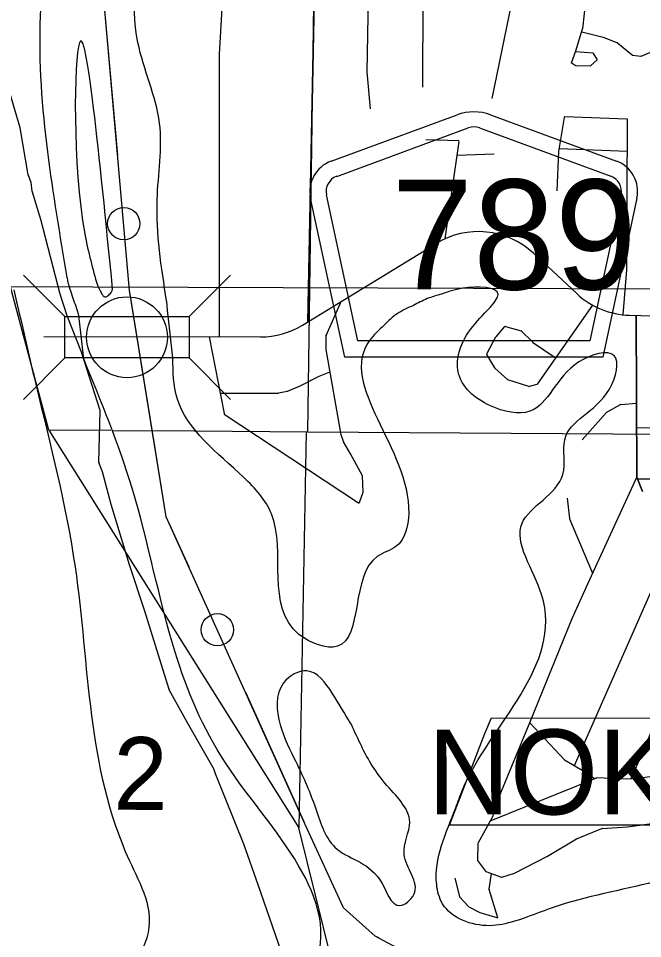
# Model space of a CAD drawing. Extents: x 408847 to 817539, y 923858 to 1151780.
# Drawn here: x 502847 to 506706, y 1010991 to 1016683 of the extents above; entities that cross this region are included whole.
import ezdxf

# ---------------------------------------------------------------- set-up
doc = ezdxf.new("R2010")
doc.units = 0
for name, color, linetype in [('Adjacent County and State Text', 7, 'Continuous'), ('Bridges', 7, 'Continuous'), ('County Routes Highway Center Lines', 7, 'Continuous'), ('Lakes and Ponds', 7, 'Continuous'), ('Level 12', 7, 'Continuous'), ('Level 39', 7, 'Continuous'), ('Level 43', 7, 'Continuous'), ('Local Roads Paved', 7, 'Continuous'), ('Masks for Text', 7, 'Continuous'), ('Narrow River Creek and Branch and Slough', 7, 'Continuous'), ('Quad Borders', 7, 'Continuous'), ('Roadshields County Roads', 7, 'Continuous'), ('Section Lines', 7, 'Continuous'), ('Township  and Range lines', 7, 'Continuous')]:
    doc.layers.add(name, color=color, linetype=linetype)

msp = doc.modelspace()

# ---------------------------------------------------------------- linework, layer by layer
at = {"layer": 'Adjacent County and State Text'}
for p, q in [((506397.2, 1014909.4), (506054.9, 1014420.7)), ((505799.9, 1014714), (505855.3, 1014776.3)), ((505859.4, 1014777.5), (505956.3, 1014749.8)), ((505958, 1014748.8), (506025.1, 1014681.6)), ((505743.3, 1014608), (505799.4, 1014713.2)), ((506025.7, 1014681.2), (506165.2, 1014584.5)), ((505792.1, 1014520.5), (505743.4, 1014604.1)), ((505870.6, 1014448.9), (505792.9, 1014519.6)), ((506002.7, 1014405.6), (505872.1, 1014448)), ((506052.7, 1014419.2), (506005.1, 1014405.6)), ((506670.5, 1013848), (506365.9, 1013183.9)), ((506365.9, 1013183.8), (506269.2, 1012969.1)), ((506269.1, 1012969), (506008.4, 1012329.5)), ((507007.1, 1012864.3), (506692, 1012108.4)), ((506008.4, 1012329.3), (505806.8, 1011841.5)), ((506009.2, 1012325.3), (506222.5, 1012095.9)), ((506222.5, 1012095.9), (506347.8, 1012024.2)), ((506692, 1012108.4), (506634, 1011978.8)), ((506348.1, 1012024), (506408.9, 1011981.1)), ((506380.1, 1011966.7), (505767.3, 1011719.3)), ((506418.8, 1011984.3), (506380.3, 1011966.8)), ((506609.4, 1011977.5), (506420.6, 1011984.7)), ((506677.5, 1011981.1), (506609.8, 1011977.5)), ((506823.9, 1012002.5), (506677.9, 1011981.1)), ((505806.7, 1011841.1), (505778.2, 1011744.9)), ((505777.9, 1011744.1), (505689, 1011583.9)), ((506298.1, 1011608.3), (506454.9, 1011672.5)), ((506456.1, 1011672.8), (506613.1, 1011683.5)), ((506613.3, 1011683.5), (506882, 1011719.3)), ((505688.5, 1011582.1), (505685, 1011476.9)), ((506118.7, 1011500.7), (506297.5, 1011608)), ((505914.6, 1011396.8), (506118.5, 1011500.5)), ((505685.7, 1011474.4), (505734.4, 1011408.3)), ((505736.2, 1011407), (505834.2, 1011372)), ((505836.7, 1011371.9), (505914, 1011396.5))]:
    msp.add_line(p, q, dxfattribs=at)
msp.add_lwpolyline([(507428.6, 1019791.1), (504734.3, 1019827.3), (504635.8, 1014805.6)], dxfattribs=at)
for centre, start, end in [((505858.3, 1014773.6), 74.047, 138.3808), ((505955.2, 1014745.9), 44.9856, 74.047), ((505802.9, 1014711.3), 138.3808, 151.9395), ((506028, 1014684.4), 224.9856, 235.2914), ((505746.8, 1014606.1), 151.9395, 210.2439), ((505795.6, 1014522.5), 210.2439, 227.712), ((505873.3, 1014451.8), 227.712, 252.0224), ((506004, 1014409.4), 252.0224, 285.953), ((506051.6, 1014423), 285.953, 324.9887), ((506369.5, 1013182.2), 155.3588, 155.7465), ((506272.8, 1012967.5), 155.7465, 157.8234), ((506012.1, 1012328), 157.8234, 222.913), ((506345.8, 1012020.8), 54.7688, 60.2427), ((506378.7, 1011970.4), 291.9845, 294.4548), ((506420.4, 1011980.7), 87.8378, 114.4548), ((506609.6, 1011981.5), 267.8378, 273.0143), ((506677.3, 1011985.1), 273.0143, 278.3298), ((505810.5, 1011839.9), 157.5559, 163.5035), ((505774.4, 1011746), 330.9576, 343.5035), ((506456.4, 1011668.8), 93.9025, 112.2591), ((506612.8, 1011687.5), 273.9025, 277.5984), ((505692.5, 1011582), 150.9576, 178.0918), ((506299.6, 1011604.6), 112.2591, 120.9765), ((506116.6, 1011504.1), 296.9774, 300.9765), ((505689, 1011476.8), 178.0918, 216.3706), ((505737.6, 1011410.7), 216.3706, 250.337), ((505912.8, 1011400.3), 287.6585, 296.9774), ((505835.5, 1011375.7), 250.337, 287.6585)]:
    msp.add_arc(centre, 4, start, end, dxfattribs=at)
at = {"layer": 'Bridges'}
for p, q in [((502878.4, 1015094.6), (503134.4, 1014838.6)), ((503902.4, 1014838.6), (504158.4, 1015094.6)), ((503134.4, 1014582.6), (503134.4, 1014838.6)), ((503134.4, 1014838.6), (503902.4, 1014838.6)), ((503902.4, 1014838.6), (503902.4, 1014582.6)), ((503134.4, 1014582.6), (502878.4, 1014326.6)), ((503902.4, 1014582.6), (503134.4, 1014582.6)), ((503902.4, 1014582.6), (504158.4, 1014326.6))]:
    msp.add_line(p, q, dxfattribs=at)
msp.add_circle((503518.4, 1014710.6), 250, dxfattribs=at)
at = {"layer": 'County Routes Highway Center Lines'}
for p, q in [((504603.6, 1014785.9), (505429.6, 1015290.6)), ((506030.9, 1015230.1), (506298.8, 1014980.7)), ((506626, 1014847), (508548.7, 1014795.5)), ((503003.9, 1014714.4), (504343.8, 1014712.5))]:
    msp.add_line(p, q, dxfattribs=at)
for centre, start, end in [((505690.3, 1014864), 47.0647, 121.4302), ((506639.4, 1015346.8), 227.0647, 268.4649), ((504342.9, 1015212.5), 270.1106, 301.4301)]:
    msp.add_arc(centre, 500, start, end, dxfattribs=at)
at = {"layer": 'Lakes and Ponds'}
for p, q in [((503250.5, 1014578.1), (503221, 1014845.1)), ((503800.9, 1014583.8), (503773, 1014844.1))]:
    msp.add_line(p, q, dxfattribs=at)
for points in [[(503148.6, 1015080.5), (503028.5, 1015856.8), (502983.5, 1016698.2), (502949.2, 1016993.6), (502812, 1017176.4), (502784.2, 1017429.7), (502742.9, 1017978.7), (502273.1, 1018514.2), (502177.4, 1018830.8), (502395.5, 1018764.4), (502829.9, 1018796), (502940.3, 1019000.2), (502840.3, 1019048.4), (502764.5, 1019268.9), (502853.1, 1019705.5), (502779.2, 1019809.8), (502753.3, 1019916), (502781.7, 1020250.5), (502427.7, 1020491.3), (502107.3, 1020415.6), (501933.4, 1020574.1), (501829.3, 1020544.1), (501727.3, 1020632.4), (501737.4, 1020736.6), (501743.7, 1020944.9), (501429.5, 1020971.3), (501371.7, 1021181.7), (501478, 1021386), (500940.3, 1021971.6), (500317.8, 1023619.1), (500380.3, 1023959.6), (500682.9, 1024241.8), (500573.3, 1024688.6), (500371.3, 1024809.1), (500423.1, 1024598.7), (500511.1, 1024494.4), (500534.8, 1024282), (500430.6, 1024198), (500006.3, 1024256.6), (499822.4, 1024419.1), (499432.9, 1025116.7), (499265.2, 1025467.5), (498966.3, 1026581.7), (498764.4, 1026722.2), (498592.4, 1026884.7), (498347, 1027552.1), (498057.1, 1027840.9), (497881.5, 1028259.9), (497422.1, 1029035.7), (497464.4, 1029252), (496986.6, 1029757.4), (496912.7, 1029865.7), (496833.1, 1030216.4), (497051.3, 1030284.3), (497093.2, 1030184), (497293.6, 1030338.1), (497367.5, 1030219.8), (497292.7, 1029584.8), (497394.8, 1029610.7), (497543.6, 1030169.5), (497495.8, 1030383.9), (497387.8, 1030466.2), (497498.2, 1030678.4), (497167.7, 1030530.6), (497063.6, 1030466.6), (496629.2, 1030501.1), (496153.5, 1031018.6), (495708, 1031702.2), (495414.4, 1032275.6), (495553.1, 1032718.2), (495763.3, 1032788), (495833.5, 1032902.1), (495825.8, 1033112.5), (495741.9, 1033218.8), (495433.8, 1033347.4), (494997.3, 1033239.7), (494957.4, 1033343.9), (495023.6, 1033454), (495444, 1033515.6), (495520.2, 1033617.7), (495496.3, 1033717.9), (495424.4, 1033830.2), (495318.3, 1033826.3), (495151.8, 1033608.1), (494845.5, 1033550.4), (494963.8, 1033734.6), (494673.9, 1033979.3), (494576.3, 1034322), (494496.7, 1034775.8)], [(503763.3, 1014936.1), (503704.7, 1015561.5), (503719.3, 1016034.2), (503585.8, 1016533.3), (503638.8, 1017292.5), (503816.9, 1018881), (503753.1, 1019133.5), (503708.3, 1020117.2), (503593, 1020766.4), (503593.2, 1020874.6), (503537.7, 1021323.5), (503263.7, 1021536.1), (503167.9, 1021742.6), (503158.8, 1022457.8), (502959.9, 1023539.9), (502534.3, 1024117.4), (502292.3, 1024292), (501776.5, 1024771.4), (501696.9, 1025222.2), (501507.2, 1025543), (501183.2, 1025787.8), (500949.2, 1025926.3), (500775.5, 1026283.1), (500491.6, 1026604), (500490, 1026606.9)], [(503221, 1014845.1), (503211.9, 1014874.5), (503176.6, 1014976.1), (503168.3, 1015001.8), (503162.5, 1015021.1), (503154.8, 1015050.6), (503148.6, 1015080.5)], [(505763.6, 1014894.9), (505812.8, 1014975.2), (505595.2, 1015014.1), (505463.1, 1014977.8), (505375, 1014949.3), (505289.5, 1014907.9), (505188.4, 1014856), (505109.8, 1014786.8)], [(502819.2, 1015003.5), (502954.1, 1014420.8), (503197.1, 1013289.8), (503531.8, 1011476.7), (503640.1, 1010996.8), (503500.4, 1010576.5), (503732.7, 1010529), (504274.4, 1010713), (504590.2, 1010682.9), (504670.3, 1010794.1), (504131.6, 1012071.6), (503815.9, 1012762.5), (503549.8, 1013776.6), (503250.5, 1014578.1)], [(503773, 1014844.1), (503771.7, 1014850.7), (503770.7, 1014857.4), (503769.1, 1014870.7), (503768.4, 1014879.6), (503765.7, 1014915.2), (503764.7, 1014925.4), (503763.3, 1014936.1)], [(507420.1, 1011666.3), (507340.2, 1011594.5), (506159.2, 1011185.3), (505913.3, 1011098.3), (505759.3, 1011071.1), (505469.2, 1011207.1), (505433, 1011324.9), (505550.9, 1011800.4), (505593.3, 1011911.9), (506081.6, 1013118.5), (505961.1, 1013560.5), (506213.3, 1013862.3), (506224.6, 1014075.8), (506500.7, 1014389.4), (506529.8, 1014596.8), (506313, 1014558.4), (506009, 1014253), (505764.8, 1014286.6), (505565.4, 1014497.6), (505568, 1014603.4), (505763.6, 1014894.9)], [(505109.8, 1014786.8), (505018, 1014691), (505259.9, 1013621.2), (505181.2, 1013416.1), (505065.5, 1013355), (504819.7, 1012799.6), (504581.7, 1012873.1), (504411.3, 1013619), (504239.8, 1013843.8), (503827.6, 1014334.2), (503800.9, 1014583.8)]]:
    msp.add_spline(points, degree=3, dxfattribs=at)
at = {"layer": 'Level 12'}
for centre in [(503498.2, 1015413.4), (504077, 1012901.3)]:
    msp.add_circle(centre, 99.8, dxfattribs=at)
for points in [[(503429, 1015010), (503223.5, 1016531.7), (503257.6, 1015349.4), (503334.9, 1015032.9)], [(503334.9, 1015032.9), (503340.5, 1015023), (503346.6, 1015009.6), (503354.2, 1014994.1), (503361.1, 1014980.5), (503371.4, 1014967.7), (503381.5, 1014960.5), (503389.3, 1014960.3), (503398.3, 1014964.8), (503405.7, 1014971.7), (503416, 1014982), (503423.2, 1014992.6), (503427.4, 1015004.7), (503429, 1015010)], [(504899.8, 1012321.9), (504787.4, 1012509.2), (504630.7, 1012647.1), (504486.9, 1012573.2), (504465.6, 1012313.8), (504561.6, 1012086.8), (504676.9, 1011817.6), (504804.2, 1011556.2), (505079.1, 1011358.7), (505205.7, 1011195.2), (505291.9, 1011264), (505231.8, 1011512.4), (505266.2, 1011711.7), (505112.9, 1011953.5), (504959.6, 1012199.2), (504901.1, 1012326.7)]]:
    msp.add_spline(points, degree=3, dxfattribs=at)
at = {"layer": 'Local Roads Paved'}
for p, q in [((505011.1, 1016934.9), (505000.3, 1016351.7)), ((505348, 1016930), (505344.6, 1016257.7)), ((506355.1, 1016810.5), (506333.7, 1016617.5)), ((505896.3, 1016778.2), (505774.4, 1016187.4)), ((506333.5, 1016616.7), (506290.6, 1016480.8)), ((506330.1, 1016599.1), (506462.4, 1016566.9)), ((506462.9, 1016566.8), (506551.7, 1016531.2)), ((506552.8, 1016530.6), (506641, 1016456.4)), ((506290.6, 1016480.8), (506265.5, 1016405.5)), ((506399.7, 1016467.9), (506288.9, 1016475.5)), ((506425, 1016431.1), (506402.8, 1016466)), ((506643, 1016455.5), (506694.6, 1016448.7)), ((506696.6, 1016448.9), (506762, 1016476.5)), ((506265.5, 1016410.4), (506289.7, 1016393.1)), ((506291.8, 1016392.4), (506382.2, 1016388.9)), ((506385, 1016390), (506424.4, 1016426)), ((505000.3, 1016353), (505021.8, 1016123.5)), ((502857, 1016006.8), (502763.9, 1016322.1)), ((506221.9, 1016070.8), (506186.7, 1015859.3)), ((506221.9, 1016070.8), (506186.7, 1015859.3)), ((506609.3, 1016060.1), (506226, 1016074.1)), ((506609.3, 1016060.1), (506226, 1016074.1)), ((506609.6, 1015127.7), (506613.2, 1016056.1)), ((506609.6, 1015127.7), (506613.2, 1016056.1)), ((502907.1, 1015715.4), (502857, 1016006.8)), ((505365.9, 1015934), (505565.8, 1015927)), ((505569.6, 1015922.4), (505484.1, 1015319.5)), ((505557.5, 1015836.9), (505788.8, 1015844.3)), ((506186.7, 1015858.9), (506175.9, 1015615.3)), ((506186.7, 1015858.9), (506175.9, 1015615.3)), ((506189.8, 1015877.6), (506612.4, 1015861.6)), ((502925, 1015668.8), (502907.4, 1015714.6)), ((502932.3, 1015614.9), (502925.2, 1015667.9)), ((502986, 1015438.9), (502932.4, 1015614.2)), ((503104.3, 1014976.4), (502986.1, 1015438.8)), ((506585.5, 1014849.7), (506609.6, 1015127.4)), ((506585.5, 1014849.7), (506609.6, 1015127.4)), ((503147.3, 1014843.7), (503104.4, 1014976.1)), ((504749.8, 1014721.6), (504841.5, 1014931.2)), ((504749.8, 1014721.6), (504841.5, 1014931.2)), ((506397.2, 1014909.4), (506054.9, 1014420.7)), ((503236.9, 1014617.8), (503147.4, 1014843.5)), ((506666.7, 1014845.9), (506670.5, 1013846.6)), ((506670.5, 1013846.6), (506666.7, 1014845.9)), ((505799.9, 1014714), (505855.3, 1014776.3)), ((505859.4, 1014777.5), (505956.3, 1014749.8)), ((505958, 1014748.8), (506025.1, 1014681.6)), ((504026.5, 1014712.9), (504118.3, 1014238.4)), ((504026.5, 1014712.9), (504118.3, 1014238.4)), ((504749.5, 1014635.1), (504749.5, 1014720)), ((504749.5, 1014635.1), (504749.5, 1014720)), ((505743.3, 1014608), (505799.4, 1014713.2)), ((504842.6, 1014107.9), (504749.5, 1014634.4)), ((504842.6, 1014107.9), (504749.5, 1014634.4)), ((506025.7, 1014681.2), (506165.2, 1014584.5)), ((503351.4, 1014257.3), (503237, 1014617.5)), ((505792.1, 1014520.5), (505743.4, 1014604.1)), ((505870.6, 1014448.9), (505792.9, 1014519.6)), ((504584.7, 1014408.9), (504706.3, 1014469.7)), ((504584.7, 1014408.9), (504706.3, 1014469.7)), ((504706.6, 1014469.8), (504767.4, 1014494.9)), ((504706.6, 1014469.8), (504767.4, 1014494.9)), ((504509.7, 1014376.7), (504584.5, 1014408.8)), ((504509.7, 1014376.7), (504584.5, 1014408.8)), ((506002.7, 1014405.6), (505872.1, 1014448)), ((506052.7, 1014419.2), (506005.1, 1014405.6)), ((504093.6, 1014365.8), (504455.2, 1014365.8)), ((504093.6, 1014365.8), (504455.2, 1014365.8)), ((504455.9, 1014365.9), (504508.9, 1014376.5)), ((504455.9, 1014365.9), (504508.9, 1014376.5)), ((506481.2, 1014244.2), (506569.4, 1014293.7)), ((506481.2, 1014244.2), (506569.4, 1014293.7)), ((506571, 1014294.2), (506668.8, 1014303)), ((506571, 1014294.2), (506668.8, 1014303)), ((503344.5, 1013938.3), (503351.6, 1014256)), ((504120, 1014235.8), (504949.5, 1013687.3)), ((504120, 1014235.8), (504949.5, 1013687.3)), ((506333.6, 1014075.3), (506480.1, 1014243.4)), ((506333.6, 1014075.3), (506480.1, 1014243.4)), ((507706.4, 1014136.3), (506670.5, 1014150.6)), ((504856.9, 1014065), (504842.7, 1014107.3)), ((504856.9, 1014065), (504842.7, 1014107.3)), ((504900, 1013989.3), (504857.2, 1014064.2)), ((504900, 1013989.3), (504857.2, 1014064.2)), ((504974.8, 1013853.8), (504900, 1013989.2)), ((504974.8, 1013853.8), (504900, 1013989.2)), ((503365.9, 1013877.6), (503344.7, 1013936.8)), ((503419.7, 1013676.7), (503366, 1013877.3)), ((504978.8, 1013753.4), (504975.3, 1013852.1)), ((504978.8, 1013753.4), (504975.3, 1013852.1)), ((506670.5, 1013848), (506365.9, 1013183.9)), ((506670.8, 1013845.1), (506706.2, 1013756.6)), ((506706.2, 1013756.6), (506670.8, 1013845.1)), ((506674.5, 1013835.9), (507604.1, 1013824.8)), ((504955.5, 1013689.2), (504978.6, 1013751.9)), ((504955.5, 1013689.2), (504978.6, 1013751.9)), ((503534.4, 1013303.7), (503419.8, 1013676.6)), ((506240.4, 1013714.6), (506254.7, 1013589.6)), ((506240.4, 1013714.6), (506254.7, 1013589.6)), ((506255, 1013588.5), (506396.8, 1013251.2)), ((506255, 1013588.5), (506396.8, 1013251.2)), ((503627.6, 1013016.9), (503534.4, 1013303.7)), ((506824.3, 1013291.1), (506284, 1012060.7)), ((506365.9, 1013183.8), (506269.2, 1012969.1)), ((503778, 1012531.1), (503627.6, 1013016.8)), ((506269.1, 1012969), (506008.4, 1012329.5)), ((503892.8, 1012326.3), (503778.4, 1012530.3)), ((504057.5, 1012036.2), (503892.9, 1012326.3)), ((506009.2, 1012325.3), (506222.5, 1012095.9)), ((506222.5, 1012095.9), (506347.8, 1012024.2)), ((504064.8, 1012010.9), (504057.8, 1012035.4)), ((504240.5, 1011574.4), (504065, 1012010.5)), ((506348.1, 1012024), (506408.9, 1011981.1)), ((506380.1, 1011966.7), (505767.3, 1011719.3)), ((506418.8, 1011984.3), (506380.3, 1011966.8)), ((506609.4, 1011977.5), (506420.6, 1011984.7)), ((506677.5, 1011981.1), (506609.8, 1011977.5)), ((506823.9, 1012002.5), (506677.9, 1011981.1)), ((504330.1, 1011323.4), (504240.5, 1011574.3)), ((505756.7, 1011297.1), (505771.1, 1011394.5)), ((505545.1, 1011364.3), (505573.5, 1011250.6)), ((504491.4, 1010854.4), (504330.1, 1011323.3)), ((505810.4, 1011120.5), (505756.9, 1011295.3)), ((505574.5, 1011248.8), (505630.7, 1011189.1)), ((505631.7, 1011188.3), (505698.9, 1011153)), ((505699.6, 1011152.7), (505810.4, 1011120.5))]:
    msp.add_line(p, q, dxfattribs=at)
for points in [[(504635.8, 1014805.6), (504734.3, 1019827.3), (507428.6, 1019791.1)], [(504091, 1014712.9), (504091, 1016461.4), (504276.3, 1019638.3)]]:
    msp.add_lwpolyline(points, dxfattribs=at)
for centre, start, end in [((506329.7, 1016617.9), 342.4827, 353.663), ((506461.4, 1016563), 68.1886, 76.3221), ((506550.2, 1016527.5), 49.9555, 68.1886), ((506286.8, 1016482), 341.5737, 342.4827), ((506399.4, 1016463.9), 32.4581, 86.0528), ((506643.6, 1016459.5), 229.9555, 262.4016), ((506695.1, 1016452.6), 262.4016, 292.844), ((506292, 1016396.4), 234.4487, 267.7963), ((506421.6, 1016429), 312.5248, 32.4581), ((506382.3, 1016392.9), 267.7963, 312.5248), ((506225.9, 1016070.1), 87.8973, 170.5424), ((506225.9, 1016070.1), 87.8973, 170.5424), ((506609.2, 1016056.1), 359.7797, 87.8973), ((506609.2, 1016056.1), 359.7797, 87.8973), ((505565.6, 1015923), 351.9281, 87.9894), ((506190.7, 1015858.7), 170.5424, 177.4752), ((506190.7, 1015858.7), 170.5424, 177.4752), ((502911.1, 1015716), 189.7556, 201.0278), ((502921.2, 1015667.4), 7.5909, 21.0279), ((502936.2, 1015615.4), 187.5909, 197.0125), ((502982.2, 1015437.8), 14.3424, 17.0125), ((506605.6, 1015127.8), 355.0327, 359.7797), ((506605.6, 1015127.8), 355.0327, 359.7797), ((503108.2, 1014977.4), 194.3424, 197.9607), ((503151.1, 1014844.9), 197.9607, 201.6346), ((505858.3, 1014773.6), 74.047, 138.3808), ((505955.2, 1014745.9), 44.9856, 74.047), ((504753.5, 1014720), 156.3812, 180), ((504753.5, 1014720), 156.3812, 180), ((505802.9, 1014711.3), 138.3808, 151.9395), ((504753.5, 1014635.1), 180, 190.0253), ((504753.5, 1014635.1), 180, 190.0253), ((506028, 1014684.4), 224.9856, 235.2914), ((503233.2, 1014616.3), 17.6246, 21.6345), ((505746.8, 1014606.1), 151.9395, 210.2439), ((505795.6, 1014522.5), 210.2439, 227.712), ((504708.1, 1014466.1), 112.3903, 116.5766), ((504708.1, 1014466.1), 112.3903, 116.5766), ((504582.9, 1014412.5), 293.209, 296.5766), ((504582.9, 1014412.5), 293.209, 296.5766), ((505873.3, 1014451.8), 227.712, 252.0224), ((506004, 1014409.4), 252.0224, 285.953), ((506051.6, 1014423), 285.953, 324.9887), ((504455.2, 1014369.8), 270, 281.3155), ((504455.2, 1014369.8), 270, 281.3155), ((504508.1, 1014380.4), 281.3155, 293.209), ((504508.1, 1014380.4), 281.3155, 293.209), ((506571.4, 1014290.2), 95.197, 119.2611), ((506571.4, 1014290.2), 95.197, 119.2611), ((503347.6, 1014256.1), 358.7133, 17.6246), ((504122.3, 1014239.1), 190.9487, 236.5243), ((504122.3, 1014239.1), 190.9487, 236.5243), ((506483.1, 1014240.7), 119.2611, 138.9148), ((506483.1, 1014240.7), 119.2611, 138.9148), ((504846.5, 1014108.6), 190.0253, 198.4263), ((504846.5, 1014108.6), 190.0253, 198.4263), ((504860.6, 1014066.2), 198.4263, 209.7325), ((504860.6, 1014066.2), 198.4263, 209.7325), ((504896.5, 1013987.3), 28.9142, 29.7325), ((504896.5, 1013987.3), 28.9142, 29.7325), ((503348.5, 1013938.2), 178.7133, 199.705), ((503362.2, 1013876.3), 14.9879, 19.7049), ((504971.3, 1013851.9), 2.0444, 28.9142), ((504971.3, 1013851.9), 2.0444, 28.9142), ((506674.5, 1013846.6), 180.2228, 201.7915), ((506674.5, 1013846.6), 180.2228, 201.7915), ((504974.8, 1013753.2), 339.7845, 2.0444), ((504974.8, 1013753.2), 339.7845, 2.0444), ((503423.6, 1013677.8), 194.9879, 197.0946), ((504951.7, 1013690.6), 236.5243, 339.7845), ((504951.7, 1013690.6), 236.5243, 339.7845), ((506258.7, 1013590.1), 186.5165, 202.7942), ((506258.7, 1013590.1), 186.5165, 202.7942), ((503538.2, 1013304.9), 197.0946, 197.9957), ((506369.5, 1013182.2), 155.3588, 155.7465), ((503623.8, 1013015.6), 17.2045, 17.9957), ((506272.8, 1012967.5), 155.7465, 157.8234), ((503781.9, 1012532.3), 197.2045, 209.2977), ((503896.3, 1012328.3), 209.2977, 209.5799), ((506012.1, 1012328), 157.8234, 222.913), ((504054, 1012034.3), 15.9378, 29.5799), ((504068.7, 1012012), 195.9378, 201.9237), ((506345.8, 1012020.8), 54.7688, 60.2427), ((506378.7, 1011970.4), 291.9845, 294.4548), ((506420.4, 1011980.7), 87.8378, 114.4548), ((506609.6, 1011981.5), 267.8378, 273.0143), ((506677.3, 1011985.1), 273.0143, 278.3298), ((504236.8, 1011573), 19.6447, 21.9237), ((504326.3, 1011322), 18.9791, 19.6447), ((505760.7, 1011296.5), 171.5772, 197.0125), ((505577.4, 1011251.6), 194.0295, 223.2499), ((505633.6, 1011191.9), 223.2499, 242.2296), ((505700.8, 1011156.5), 242.2296, 253.8031)]:
    msp.add_arc(centre, 4, start, end, dxfattribs=at)
at = {"layer": 'Masks for Text'}
msp.add_lwpolyline([(505731.3, 1012258.9), (505772.1, 1012356.3), (508228.7, 1012353.3), (507455.7, 1011692.5), (505511.5, 1011692.5)], close=True, dxfattribs=at)
at = {"layer": 'Narrow River Creek and Branch and Slough'}
for points in [[(512288.4, 1006490.4), (510641.1, 1007809.1), (510167.4, 1008437), (509635.1, 1009093.4), (509470.4, 1009175.8), (509357.1, 1009196.4), (507730.4, 1009289.1), (507514.1, 1009299.4), (507328.8, 1009392.2), (506566.9, 1010319.4), (506340.4, 1010481.6), (505969.7, 1010625.8), (505187.2, 1010934.9), (505053.4, 1011007), (504857.7, 1011182.2), (504620.9, 1011697.3), (503761.2, 1013600.2), (503534.7, 1014999), (503019.9, 1020832.8)], [(503460.8, 1015836.8), (503383.9, 1016708.4)], [(503676, 1014126.4), (503536.2, 1014990.2)], [(503902, 1013288.6), (503761.2, 1013600.2), (503676, 1014126.4)], [(504612.2, 1011716.6), (504252, 1012514)], [(505074.8, 1010995.5), (505053.4, 1011007), (504857.7, 1011182.2), (504620.9, 1011697.3), (504612.2, 1011716.6)]]:
    msp.add_lwpolyline(points, dxfattribs=at)
at = {"layer": 'Quad Borders'}
msp.add_line((514259.4, 1014982.3), (493595.5, 1015054.2), dxfattribs=at)
at = {"layer": 'Roadshields County Roads'}
for p, q in [((504780.2, 1015799.8), (505559.6, 1016086.1)), ((505766.5, 1016086.1), (506544.5, 1015800.3)), ((504814.7, 1015705.9), (505628.6, 1016004.9)), ((505697.5, 1016004.9), (506510, 1015706.4)), ((504864.2, 1014588), (504653.6, 1015570.2)), ((504945, 1014688), (504751.4, 1015591.1)), ((506573.3, 1015591.6), (506379.6, 1014688)), ((506671.1, 1015570.7), (506460.4, 1014588)), ((506379.6, 1014688), (504945, 1014688)), ((506460.4, 1014588), (504864.2, 1014588))]:
    msp.add_line(p, q, dxfattribs=at)
for centre, radius, start, end in [((505663, 1015804.5), 300, 69.827, 110.173), ((505663, 1015911.1), 100, 69.827, 110.173), ((504849.2, 1015612.1), 200, 110.173, 192.0999), ((506475.6, 1015612.6), 200, 347.9001, 69.827), ((504849.2, 1015612.1), 100, 110.173, 192.0999), ((506475.6, 1015612.6), 100, 347.9001, 69.827)]:
    msp.add_arc(centre, radius, start, end, dxfattribs=at)
at = {"layer": 'Section Lines'}
for p in [(503035.3, 1014135.5), (504625.1, 1014124.7), (505290.7, 1008829.7)]:
    msp.add_line(p, (504579.8, 1011676.3), dxfattribs=at)
for points in [[(503035.3, 1014135.5), (501538.9, 1019726)], [(504712.9, 1019708.9), (504634.8, 1014124.6)]]:
    msp.add_lwpolyline(points, dxfattribs=at)
at = {"layer": 'Township  and Range lines'}
for p, q in [((503418.7, 1014132.9), (503035.3, 1014135.5)), ((503933, 1014129.4), (503428.6, 1014132.8)), ((504634.8, 1014124.6), (503935.1, 1014129.3)), ((509921.6, 1014088.6), (504634.8, 1014124.6))]:
    msp.add_line(p, q, dxfattribs=at)

# ---------------------------------------------------------------- texts
at = {"layer": 'Level 39'}
msp.add_text('NOKOMIS', height=525, rotation=360, dxfattribs=at).set_placement((505378.1, 1011759.5))
at = {"layer": 'Level 43'}
msp.add_text('2', height=450, rotation=359.6504, dxfattribs=at).set_placement((503433.3, 1011788.5))
at = {"layer": 'Roadshields County Roads'}
msp.add_text('789', height=680, dxfattribs=at).set_placement((505153.1, 1015006.3))

doc.saveas('drawing.dxf')
